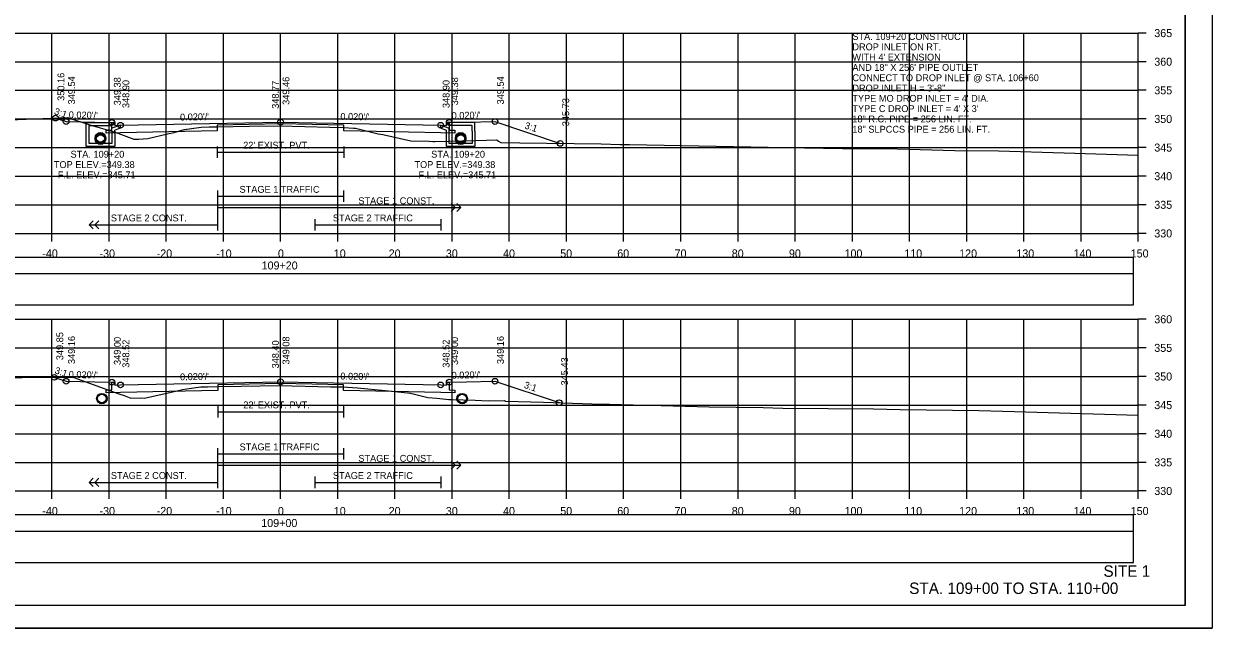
# Model space of a CAD drawing. Extents: x 1368122 to 1710785, y 373130 to 557566.
# Drawn here: x 1368644 to 1368851.8, y 374837 to 374942.6 of the extents above; entities that cross this region are included whole.
import ezdxf

# ---------------------------------------------------------------- set-up
doc = ezdxf.new("R2010")
doc.units = 0
for name, color, linetype in [('R_Alt Surface', 7, 'Continuous'), ('R_Axis', 7, 'Continuous'), ('R_Axis Annot', 7, 'Continuous'), ('R_Border', 7, 'Continuous'), ('R_Draft', 7, 'Continuous'), ('R_Exist Surface', 7, 'Continuous'), ('R_Fin Surface', 7, 'Continuous'), ('R_Grid', 7, 'Continuous'), ('R_No Plot', 7, 'Continuous'), ('R_Striping', 7, 'Continuous'), ('R_Water', 7, 'Continuous'), ('R_Water Annot', 7, 'Continuous'), ('R_Xsect Elev', 7, 'Continuous'), ('R_Xsect Slope', 7, 'Continuous')]:
    doc.layers.add(name, color=color, linetype=linetype)

msp = doc.modelspace()

# ---------------------------------------------------------------- linework, layer by layer
at = {"layer": 'R_Alt Surface'}
for points in [[(1368718.38, 374925.39), (1368718.38, 374924.05), (1368719.38, 374924.03), (1368719.38, 374923.53), (1368716.88, 374923.58), (1368699.95, 374923.92), (1368699.95, 374924.92), (1368688.88, 374925.14), (1368677.82, 374924.92), (1368677.82, 374923.92), (1368660.88, 374923.58), (1368658.38, 374923.53), (1368658.38, 374924.03), (1368659.38, 374924.05), (1368659.38, 374925.39)], [(1368677.82, 374921.22), (1368677.82, 374919.22)], [(1368677.82, 374920.22), (1368699.95, 374920.22)], [(1368699.95, 374921.22), (1368699.95, 374919.22)], [(1368718.38, 374880.02), (1368718.38, 374878.67), (1368719.38, 374878.65), (1368719.38, 374878.15), (1368716.88, 374878.2), (1368699.91, 374878.55), (1368699.91, 374879.55), (1368688.88, 374879.77), (1368677.92, 374879.55), (1368677.92, 374878.55), (1368660.88, 374878.2), (1368658.38, 374878.15), (1368658.38, 374878.65), (1368659.38, 374878.67), (1368659.38, 374880.02)], [(1368677.92, 374875.85), (1368677.92, 374873.85)], [(1368677.92, 374874.85), (1368699.91, 374874.85)], [(1368699.91, 374875.85), (1368699.91, 374873.85)]]:
    msp.add_lwpolyline(points, dxfattribs=at)
for points in [[(1368539.73, 374899.01), (1368838.03, 374899.01), (1368838.03, 374901.82), (1368539.73, 374901.82)], [(1368539.73, 374893.54), (1368838.03, 374893.54), (1368838.03, 374898.95), (1368539.73, 374898.95)], [(1368539.73, 374854.01), (1368838.03, 374854.01), (1368838.03, 374856.82), (1368539.73, 374856.82)], [(1368539.73, 374848.54), (1368838.03, 374848.54), (1368838.03, 374853.95), (1368539.73, 374853.95)]]:
    msp.add_lwpolyline(points, close=True, dxfattribs=at)
at = {"layer": 'R_Axis'}
for p, q in [((1368838.88, 374906.01), (1368838.88, 374941.01)), ((1368840.28, 374941.01), (1368838.88, 374941.01)), ((1368840.28, 374936.01), (1368838.88, 374936.01)), ((1368840.28, 374931.01), (1368838.88, 374931.01)), ((1368840.28, 374926.01), (1368838.88, 374926.01)), ((1368840.28, 374921.01), (1368838.88, 374921.01)), ((1368840.28, 374916.01), (1368838.88, 374916.01)), ((1368840.28, 374911.01), (1368838.88, 374911.01)), ((1368538.88, 374906.01), (1368838.88, 374906.01)), ((1368648.88, 374904.61), (1368648.88, 374906.01)), ((1368658.88, 374904.61), (1368658.88, 374906.01)), ((1368668.88, 374904.61), (1368668.88, 374906.01)), ((1368678.88, 374904.61), (1368678.88, 374906.01)), ((1368688.88, 374904.61), (1368688.88, 374906.01)), ((1368698.88, 374904.61), (1368698.88, 374906.01)), ((1368708.88, 374904.61), (1368708.88, 374906.01)), ((1368718.88, 374904.61), (1368718.88, 374906.01)), ((1368728.88, 374904.61), (1368728.88, 374906.01)), ((1368738.88, 374904.61), (1368738.88, 374906.01)), ((1368748.88, 374904.61), (1368748.88, 374906.01)), ((1368758.88, 374904.61), (1368758.88, 374906.01)), ((1368768.88, 374904.61), (1368768.88, 374906.01)), ((1368778.88, 374904.61), (1368778.88, 374906.01)), ((1368788.88, 374904.61), (1368788.88, 374906.01)), ((1368798.88, 374904.61), (1368798.88, 374906.01)), ((1368808.88, 374904.61), (1368808.88, 374906.01)), ((1368818.88, 374904.61), (1368818.88, 374906.01)), ((1368828.88, 374904.61), (1368828.88, 374906.01)), ((1368838.88, 374904.61), (1368838.88, 374906.01)), ((1368840.28, 374906.01), (1368838.88, 374906.01)), ((1368838.88, 374861.01), (1368838.88, 374891.01)), ((1368840.28, 374891.01), (1368838.88, 374891.01)), ((1368840.28, 374886.01), (1368838.88, 374886.01)), ((1368840.28, 374881.01), (1368838.88, 374881.01)), ((1368840.28, 374876.01), (1368838.88, 374876.01)), ((1368840.28, 374871.01), (1368838.88, 374871.01)), ((1368840.28, 374866.01), (1368838.88, 374866.01)), ((1368538.88, 374861.01), (1368838.88, 374861.01)), ((1368648.88, 374859.61), (1368648.88, 374861.01)), ((1368658.88, 374859.61), (1368658.88, 374861.01)), ((1368668.88, 374859.61), (1368668.88, 374861.01)), ((1368678.88, 374859.61), (1368678.88, 374861.01)), ((1368688.88, 374859.61), (1368688.88, 374861.01)), ((1368698.88, 374859.61), (1368698.88, 374861.01)), ((1368708.88, 374859.61), (1368708.88, 374861.01)), ((1368718.88, 374859.61), (1368718.88, 374861.01)), ((1368728.88, 374859.61), (1368728.88, 374861.01)), ((1368738.88, 374859.61), (1368738.88, 374861.01)), ((1368748.88, 374859.61), (1368748.88, 374861.01)), ((1368758.88, 374859.61), (1368758.88, 374861.01)), ((1368768.88, 374859.61), (1368768.88, 374861.01)), ((1368778.88, 374859.61), (1368778.88, 374861.01)), ((1368788.88, 374859.61), (1368788.88, 374861.01)), ((1368798.88, 374859.61), (1368798.88, 374861.01)), ((1368808.88, 374859.61), (1368808.88, 374861.01)), ((1368818.88, 374859.61), (1368818.88, 374861.01)), ((1368828.88, 374859.61), (1368828.88, 374861.01)), ((1368838.88, 374859.61), (1368838.88, 374861.01)), ((1368840.28, 374861.01), (1368838.88, 374861.01))]:
    msp.add_line(p, q, dxfattribs=at)
at = {"layer": 'R_Border'}
for q in [(1368847.06, 375046.47), (1368530.88, 374841.01)]:
    msp.add_line((1368847.06, 374841.01), q, dxfattribs=at)
at = {"layer": 'R_Exist Surface'}
for points in [[(1368629.86, 374925.38), (1368651.59, 374926.25), (1368655.72, 374924.94), (1368659.79, 374923.75), (1368661.35, 374923.17), (1368663.21, 374922.49), (1368664.05, 374922.5), (1368665.64, 374922.58), (1368669.11, 374923.42), (1368670.28, 374923.62), (1368672.01, 374924.19), (1368673.29, 374924.36), (1368674.99, 374924.57), (1368676.41, 374924.62), (1368677.82, 374924.66), (1368683.47, 374924.72), (1368688.73, 374924.79), (1368697.5, 374924.56), (1368699.95, 374924.49), (1368701.66, 374924.42), (1368702.01, 374924.4), (1368705.93, 374923.42), (1368706.79, 374923.29), (1368711.69, 374922.18), (1368714.88, 374922.12), (1368715.49, 374922.07), (1368715.85, 374922.09), (1368722.99, 374922.24), (1368726.71, 374922.35), (1368727.02, 374922.14), (1368727.4, 374921.89), (1368730.75, 374921.84), (1368744.94, 374921.65), (1368748.3, 374921.56), (1368749.92, 374921.52), (1368777.21, 374921.05), (1368787.17, 374920.85), (1368796.69, 374920.77), (1368806.79, 374920.49), (1368814.43, 374920.41), (1368825.9, 374920.09), (1368838.88, 374919.69)], [(1368636.08, 374880.62), (1368645.56, 374880.91), (1368652.75, 374880.82), (1368658.68, 374878.67), (1368660.6, 374877.96), (1368661.53, 374877.68), (1368662.67, 374877.25), (1368664.49, 374877.26), (1368665.03, 374877.24), (1368669.52, 374878.24), (1368671.71, 374878.74), (1368672.46, 374878.84), (1368674.96, 374879.18), (1368676.11, 374879.21), (1368677.92, 374879.27), (1368681.97, 374879.34), (1368688.68, 374879.42), (1368697.64, 374879.23), (1368699.91, 374879.19), (1368700.56, 374879.14), (1368702.33, 374879.03), (1368707.19, 374878.57), (1368709.99, 374878.25), (1368711.58, 374878.08), (1368714.62, 374877.36), (1368716.23, 374877.24), (1368718.28, 374877.02), (1368718.42, 374877.01), (1368718.77, 374877), (1368722.93, 374876.88), (1368725.17, 374876.78), (1368728.05, 374876.8), (1368728.21, 374876.69), (1368734.89, 374876.53), (1368741.61, 374876.31), (1368743.33, 374876.22), (1368746.42, 374876.16), (1368752.59, 374876.01), (1368755.42, 374875.94), (1368763.81, 374875.73), (1368773.26, 374875.57), (1368776.71, 374875.5), (1368792.59, 374875.35), (1368797.23, 374875.23), (1368811.02, 374875.08), (1368817.22, 374874.9), (1368838.88, 374874.24)]]:
    msp.add_lwpolyline(points, dxfattribs=at)
msp.add_circle((1368657.63, 374877.15), 0.917, dxfattribs=at)
at = {"layer": 'R_Fin Surface'}
for points in [[(1368649.52, 374926.17), (1368651.38, 374925.55), (1368656.38, 374925.45), (1368659.38, 374925.39), (1368659.88, 374925.39), (1368659.88, 374924.89), (1368660.88, 374924.91), (1368688.88, 374925.47), (1368716.88, 374924.91), (1368717.88, 374924.89), (1368717.88, 374925.39), (1368718.38, 374925.39), (1368721.38, 374925.45), (1368726.38, 374925.55), (1368737.8, 374921.74)], [(1368649.32, 374880.86), (1368651.38, 374880.18), (1368656.38, 374880.08), (1368659.38, 374880.02), (1368659.88, 374880.02), (1368659.88, 374879.52), (1368660.88, 374879.54), (1368688.88, 374880.1), (1368716.88, 374879.54), (1368717.88, 374879.52), (1368717.88, 374880.02), (1368718.38, 374880.02), (1368721.38, 374880.08), (1368726.38, 374880.18), (1368737.58, 374876.44)]]:
    msp.add_lwpolyline(points, dxfattribs=at)
at = {"layer": 'R_Grid'}
for p, q in [((1368538.88, 374941.01), (1368838.88, 374941.01)), ((1368648.88, 374906.01), (1368648.88, 374941.01)), ((1368658.88, 374906.01), (1368658.88, 374941.01)), ((1368668.88, 374906.01), (1368668.88, 374941.01)), ((1368678.88, 374906.01), (1368678.88, 374941.01)), ((1368688.88, 374906.01), (1368688.88, 374941.01)), ((1368698.88, 374906.01), (1368698.88, 374941.01)), ((1368708.88, 374906.01), (1368708.88, 374941.01)), ((1368718.88, 374906.01), (1368718.88, 374941.01)), ((1368728.88, 374906.01), (1368728.88, 374941.01)), ((1368738.88, 374906.01), (1368738.88, 374941.01)), ((1368748.88, 374906.01), (1368748.88, 374941.01)), ((1368758.88, 374906.01), (1368758.88, 374941.01)), ((1368768.88, 374906.01), (1368768.88, 374941.01)), ((1368778.88, 374906.01), (1368778.88, 374941.01)), ((1368788.88, 374906.01), (1368788.88, 374941.01)), ((1368798.88, 374906.01), (1368798.88, 374941.01)), ((1368808.88, 374906.01), (1368808.88, 374941.01)), ((1368818.88, 374906.01), (1368818.88, 374941.01)), ((1368828.88, 374906.01), (1368828.88, 374941.01)), ((1368838.88, 374906.01), (1368838.88, 374941.01)), ((1368538.88, 374936.01), (1368838.88, 374936.01)), ((1368538.88, 374931.01), (1368838.88, 374931.01)), ((1368538.88, 374926.01), (1368838.88, 374926.01)), ((1368538.88, 374921.01), (1368838.88, 374921.01)), ((1368538.88, 374916.01), (1368838.88, 374916.01)), ((1368538.88, 374911.01), (1368838.88, 374911.01)), ((1368538.88, 374906.01), (1368838.88, 374906.01)), ((1368538.88, 374891.01), (1368838.88, 374891.01)), ((1368648.88, 374861.01), (1368648.88, 374891.01)), ((1368658.88, 374861.01), (1368658.88, 374891.01)), ((1368668.88, 374861.01), (1368668.88, 374891.01)), ((1368678.88, 374861.01), (1368678.88, 374891.01)), ((1368688.88, 374861.01), (1368688.88, 374891.01)), ((1368698.88, 374861.01), (1368698.88, 374891.01)), ((1368708.88, 374861.01), (1368708.88, 374891.01)), ((1368718.88, 374861.01), (1368718.88, 374891.01)), ((1368728.88, 374861.01), (1368728.88, 374891.01)), ((1368738.88, 374861.01), (1368738.88, 374891.01)), ((1368748.88, 374861.01), (1368748.88, 374891.01)), ((1368758.88, 374861.01), (1368758.88, 374891.01)), ((1368768.88, 374861.01), (1368768.88, 374891.01)), ((1368778.88, 374861.01), (1368778.88, 374891.01)), ((1368788.88, 374861.01), (1368788.88, 374891.01)), ((1368798.88, 374861.01), (1368798.88, 374891.01)), ((1368808.88, 374861.01), (1368808.88, 374891.01)), ((1368818.88, 374861.01), (1368818.88, 374891.01)), ((1368828.88, 374861.01), (1368828.88, 374891.01)), ((1368838.88, 374861.01), (1368838.88, 374891.01)), ((1368538.88, 374886.01), (1368838.88, 374886.01)), ((1368538.88, 374881.01), (1368838.88, 374881.01)), ((1368538.88, 374876.01), (1368838.88, 374876.01)), ((1368538.88, 374871.01), (1368838.88, 374871.01)), ((1368538.88, 374866.01), (1368838.88, 374866.01)), ((1368538.88, 374861.01), (1368838.88, 374861.01))]:
    msp.add_line(p, q, dxfattribs=at)
at = {"layer": 'R_No Plot'}
msp.add_line((1368518.48, 374837.03), (1368851.81, 374837.03), dxfattribs=at)
for points in [[(1368518.47, 375050.37), (1368851.81, 375050.37), (1368851.81, 374837.03), (1368518.47, 374837.03)], [(1368764.8, 375046.47), (1368784.42, 375046.47), (1368784.42, 375036.59), (1368800.53, 375036.59), (1368823.73, 375036.59), (1368823.85, 375008.44), (1368847.06, 375008.44), (1368847.06, 374841.01), (1368530.88, 374841.01), (1368530.88, 375046.47)]]:
    msp.add_lwpolyline(points, close=True, dxfattribs=at)
for centre, radius in [((1368649.52, 374926.17), 0.5), ((1368651.38, 374925.55), 0.5), ((1368659.38, 374925.39), 0.5), ((1368688.88, 374925.47), 0.5), ((1368718.38, 374925.39), 0.5), ((1368726.38, 374925.55), 0.5), ((1368660.88, 374924.91), 0.5), ((1368716.88, 374924.91), 0.5), ((1368657.38, 374922.72), 0.917), ((1368657.38, 374922.47), 0.917), ((1368720.38, 374922.72), 0.917), ((1368720.38, 374922.47), 0.917), ((1368737.8, 374921.74), 0.5), ((1368649.32, 374880.86), 0.5), ((1368651.38, 374880.18), 0.5), ((1368659.38, 374880.02), 0.5), ((1368688.88, 374880.1), 0.5), ((1368718.38, 374880.02), 0.5), ((1368726.38, 374880.18), 0.5), ((1368660.88, 374879.54), 0.5), ((1368716.88, 374879.54), 0.5), ((1368720.63, 374877.15), 0.917), ((1368737.58, 374876.44), 0.5)]:
    msp.add_circle(centre, radius, dxfattribs=at)
at = {"layer": 'R_Striping'}
for p, q in [((1368719.42, 374910.51), (1368718.71, 374911.22)), ((1368718.71, 374909.81), (1368719.42, 374910.51)), ((1368720.42, 374910.51), (1368719.71, 374911.22)), ((1368719.71, 374909.81), (1368720.42, 374910.51)), ((1368655.38, 374907.51), (1368656.09, 374908.22)), ((1368655.38, 374907.51), (1368677.88, 374907.51)), ((1368656.09, 374906.81), (1368655.38, 374907.51)), ((1368656.38, 374907.51), (1368657.09, 374908.22)), ((1368657.09, 374906.81), (1368656.38, 374907.51)), ((1368719.42, 374865.51), (1368718.71, 374866.22)), ((1368720.42, 374865.51), (1368719.71, 374866.22)), ((1368718.71, 374864.81), (1368719.42, 374865.51)), ((1368719.71, 374864.81), (1368720.42, 374865.51)), ((1368655.38, 374862.51), (1368656.09, 374863.22)), ((1368655.38, 374862.51), (1368677.88, 374862.51)), ((1368656.09, 374861.81), (1368655.38, 374862.51)), ((1368656.38, 374862.51), (1368657.09, 374863.22)), ((1368657.09, 374861.81), (1368656.38, 374862.51))]:
    msp.add_line(p, q, dxfattribs=at)
for points in [[(1368677.88, 374913.51), (1368677.88, 374906.51)], [(1368699.88, 374913.51), (1368699.88, 374911.51)], [(1368677.88, 374912.51), (1368699.88, 374912.51)], [(1368677.88, 374910.51), (1368720.42, 374910.51)], [(1368694.88, 374908.51), (1368694.88, 374906.51)], [(1368694.88, 374907.51), (1368716.88, 374907.51)], [(1368716.88, 374908.51), (1368716.88, 374906.51)], [(1368677.88, 374868.51), (1368677.88, 374861.51)], [(1368699.88, 374868.51), (1368699.88, 374866.51)], [(1368677.88, 374867.51), (1368699.88, 374867.51)], [(1368677.88, 374865.51), (1368720.42, 374865.51)], [(1368694.88, 374863.51), (1368694.88, 374861.51)], [(1368716.88, 374863.51), (1368716.88, 374861.51)], [(1368694.88, 374862.51), (1368716.88, 374862.51)]]:
    msp.add_lwpolyline(points, dxfattribs=at)
at = {"layer": 'R_Water'}
for p, q in [((1368654.88, 374925.39), (1368659.63, 374925.39)), ((1368654.88, 374923.89), (1368654.88, 374925.39)), ((1368655.38, 374923.89), (1368655.38, 374924.89)), ((1368655.38, 374924.89), (1368659.38, 374924.89)), ((1368659.71, 374925.22), (1368659.38, 374924.89)), ((1368660.88, 374924.91), (1368659.38, 374924.39)), ((1368659.38, 374923.89), (1368659.38, 374924.39)), ((1368659.71, 374925.22), (1368659.63, 374925.39)), ((1368660.88, 374924.38), (1368659.88, 374924.03)), ((1368659.88, 374923.89), (1368659.88, 374924.03)), ((1368716.88, 374924.91), (1368718.38, 374924.39)), ((1368716.88, 374924.38), (1368717.88, 374924.03)), ((1368717.88, 374923.89), (1368717.88, 374924.03)), ((1368718.05, 374925.22), (1368718.13, 374925.39)), ((1368718.05, 374925.22), (1368718.38, 374924.89)), ((1368722.88, 374925.39), (1368718.13, 374925.39)), ((1368722.38, 374924.89), (1368718.38, 374924.89)), ((1368718.38, 374923.89), (1368718.38, 374924.39)), ((1368722.38, 374923.89), (1368722.38, 374924.89)), ((1368722.88, 374923.89), (1368722.88, 374925.39))]:
    msp.add_line(p, q, dxfattribs=at)
for points in [[(1368659.88, 374923.89), (1368659.88, 374921.22), (1368657.38, 374921.22), (1368654.88, 374921.22), (1368654.88, 374923.89)], [(1368659.38, 374923.89), (1368659.38, 374921.72), (1368657.38, 374921.72), (1368655.38, 374921.72), (1368655.38, 374923.89)], [(1368660.88, 374924.38), (1368660.88, 374924.91)], [(1368716.88, 374924.38), (1368716.88, 374924.91)], [(1368722.88, 374923.89), (1368722.88, 374921.22), (1368720.38, 374921.22), (1368717.88, 374921.22), (1368717.88, 374923.89)], [(1368722.38, 374923.89), (1368722.38, 374921.72), (1368720.38, 374921.72), (1368718.38, 374921.72), (1368718.38, 374923.89)]]:
    msp.add_lwpolyline(points, dxfattribs=at)
for centre, radius in [((1368657.38, 374922.72), 0.75), ((1368657.38, 374922.47), 0.75), ((1368720.38, 374922.47), 0.917), ((1368720.38, 374922.72), 0.75), ((1368720.38, 374922.47), 0.75), ((1368720.38, 374922.47), 0.75), ((1368657.63, 374877.15), 0.75), ((1368720.63, 374877.15), 0.75)]:
    msp.add_circle(centre, radius, dxfattribs=at)
at = {"layer": 'R_Xsect Elev'}
for p, q in [((1368688.88, 374924.78), (1368688.88, 374934.78)), ((1368688.88, 374879.42), (1368688.88, 374889.42))]:
    msp.add_line(p, q, dxfattribs=at)

# ---------------------------------------------------------------- texts
at = {"layer": 'R_Axis Annot'}
for s, p in [('365', (1368841.68, 374940.31)), ('360', (1368841.68, 374935.31)), ('355', (1368841.68, 374930.31)), ('350', (1368841.68, 374925.31)), ('345', (1368841.68, 374920.31)), ('340', (1368841.68, 374915.31)), ('335', (1368841.68, 374910.31)), ('330', (1368841.68, 374905.31)), ('-40', (1368647.22, 374901.81)), ('-30', (1368657.22, 374901.81)), ('-20', (1368667.22, 374901.81)), ('-10', (1368677.62, 374901.81)), ('0', (1368688.42, 374901.81)), ('10', (1368698.19, 374901.81)), ('20', (1368707.79, 374901.81)), ('30', (1368717.79, 374901.81)), ('40', (1368727.79, 374901.81)), ('50', (1368737.79, 374901.81)), ('60', (1368747.76, 374901.81)), ('70', (1368757.79, 374901.81)), ('80', (1368767.79, 374901.81)), ('90', (1368777.79, 374901.81)), ('100', (1368787.51, 374901.81)), ('110', (1368797.96, 374901.81)), ('120', (1368807.56, 374901.81)), ('130', (1368817.56, 374901.81)), ('140', (1368827.56, 374901.81)), ('150', (1368837.56, 374901.81)), ('109+20', (1368685.57, 374899.71)), ('360', (1368841.68, 374890.31)), ('355', (1368841.68, 374885.31)), ('350', (1368841.68, 374880.31)), ('345', (1368841.68, 374875.31)), ('340', (1368841.68, 374870.31)), ('335', (1368841.68, 374865.31)), ('330', (1368841.68, 374860.31)), ('-40', (1368647.22, 374856.81)), ('-30', (1368657.22, 374856.81)), ('-20', (1368667.22, 374856.81)), ('-10', (1368677.62, 374856.81)), ('0', (1368688.42, 374856.81)), ('10', (1368698.19, 374856.81)), ('20', (1368707.79, 374856.81)), ('30', (1368717.79, 374856.81)), ('40', (1368727.79, 374856.81)), ('50', (1368737.79, 374856.81)), ('60', (1368747.76, 374856.81)), ('70', (1368757.79, 374856.81)), ('80', (1368767.79, 374856.81)), ('90', (1368777.79, 374856.81)), ('100', (1368787.51, 374856.81)), ('110', (1368797.96, 374856.81)), ('120', (1368807.56, 374856.81)), ('130', (1368817.56, 374856.81)), ('140', (1368827.56, 374856.81)), ('150', (1368837.56, 374856.81)), ('109+00', (1368685.51, 374854.71))]:
    msp.add_text(s, height=1.4, dxfattribs=at).set_placement(p)
at = {"layer": 'R_Draft'}
for s, p in [('SITE 1', (1368832.79, 374846.01)), ('STA. 109+00 TO STA. 110+00', (1368798.82, 374843.01))]:
    msp.add_text(s, height=2, dxfattribs=at).set_placement(p)
at = {"layer": 'R_Striping'}
for s, p in [('STAGE 1 TRAFFIC', (1368681.71, 374913.11)), ('STAGE 1 CONST.', (1368702.49, 374911.11)), ('STAGE 2 CONST.', (1368659.2, 374908.11)), ('STAGE 2 TRAFFIC', (1368698.03, 374908.11)), ('STAGE 1 TRAFFIC', (1368681.71, 374868.11)), ('STAGE 1 CONST.', (1368702.49, 374866.11)), ('STAGE 2 CONST.', (1368659.2, 374863.11)), ('STAGE 2 TRAFFIC', (1368698.03, 374863.11))]:
    msp.add_text(s, height=1.2, dxfattribs=at).set_placement(p)
at = {"layer": 'R_Water'}
for p in [(1368682.34, 374920.82), (1368682.37, 374875.45)]:
    msp.add_text("22' EXIST. PVT.", height=1.2, dxfattribs=at).set_placement(p)
at = {"layer": 'R_Water Annot'}
for s, p in [('STA. 109+20 CONSTRUCT', (1368788.88, 374939.81)), ('DROP INLET ON RT.', (1368788.88, 374938.01)), ("WITH 4' EXTENSION", (1368788.88, 374936.21)), ('AND 18" X 256\' PIPE OUTLET', (1368788.88, 374934.41)), ('CONNECT TO DROP INLET @ STA. 106+60', (1368788.88, 374932.61)), ('DROP INLET H = 3\'-8"', (1368788.88, 374930.81)), ("TYPE MO DROP INLET = 4' DIA.", (1368788.88, 374929.01)), ("TYPE C DROP INLET = 4' X 3'", (1368788.88, 374927.21)), ('18" R.C. PIPE = 256 LIN. FT.', (1368788.88, 374925.41)), ('18" SLPCCS PIPE = 256 LIN. FT.', (1368788.88, 374923.61)), ('STA. 109+20', (1368652.15, 374919.24)), ('STA. 109+20', (1368715.22, 374919.24)), ('TOP ELEV.=349.38', (1368649.23, 374917.44)), ('TOP ELEV.=349.38', (1368712.3, 374917.44)), ('F.L. ELEV.=345.71', (1368649.92, 374915.64)), ('F.L. ELEV.=345.71', (1368712.99, 374915.64))]:
    msp.add_text(s, height=1.2, dxfattribs=at).set_placement(p)
at = {"layer": 'R_Xsect Elev'}
for s, p in [('350.16', (1368651.07, 374929.17)), ('349.54', (1368652.93, 374928.55)), ('349.38', (1368660.93, 374928.39)), ('348.90', (1368662.43, 374927.91)), ('348.77', (1368688.58, 374927.78)), ('349.46', (1368690.43, 374928.47)), ('348.90', (1368718.43, 374927.91)), ('349.38', (1368719.93, 374928.39)), ('349.54', (1368727.93, 374928.55)), ('345.73', (1368739.35, 374924.74)), ('349.85', (1368650.87, 374883.86)), ('349.16', (1368652.93, 374883.18)), ('349.00', (1368660.93, 374883.02)), ('348.52', (1368662.43, 374882.54)), ('348.40', (1368688.58, 374882.42)), ('349.08', (1368690.43, 374883.1)), ('348.52', (1368718.43, 374882.54)), ('349.00', (1368719.93, 374883.02)), ('349.16', (1368727.93, 374883.18)), ('345.43', (1368739.13, 374879.44))]:
    msp.add_text(s, height=1.2, rotation=90, dxfattribs=at).set_placement(p)
at = {"layer": 'R_Xsect Slope'}
for s, rotation, p in [('3:1', 341.5668, (1368649.19, 374926.85)), ("0.020'/'", 358.8542, (1368651.83, 374926.14)), ("0.020'/'", 1.1458, (1368671.31, 374925.72)), ("0.020'/'", 358.8542, (1368699.33, 374925.86)), ("0.020'/'", 1.1458, (1368718.81, 374926)), ('3:1', 341.5651, (1368731.46, 374924.38)), ('3:1', 341.5668, (1368649.28, 374881.59)), ("0.020'/'", 358.8542, (1368651.83, 374880.77)), ("0.020'/'", 1.1458, (1368671.31, 374880.34)), ("0.020'/'", 358.8542, (1368699.33, 374880.49)), ("0.020'/'", 1.1458, (1368718.81, 374880.62)), ('3:1', 341.5651, (1368731.35, 374879.05))]:
    msp.add_text(s, height=1.2, rotation=rotation, dxfattribs=at).set_placement(p)

doc.saveas('drawing.dxf')
